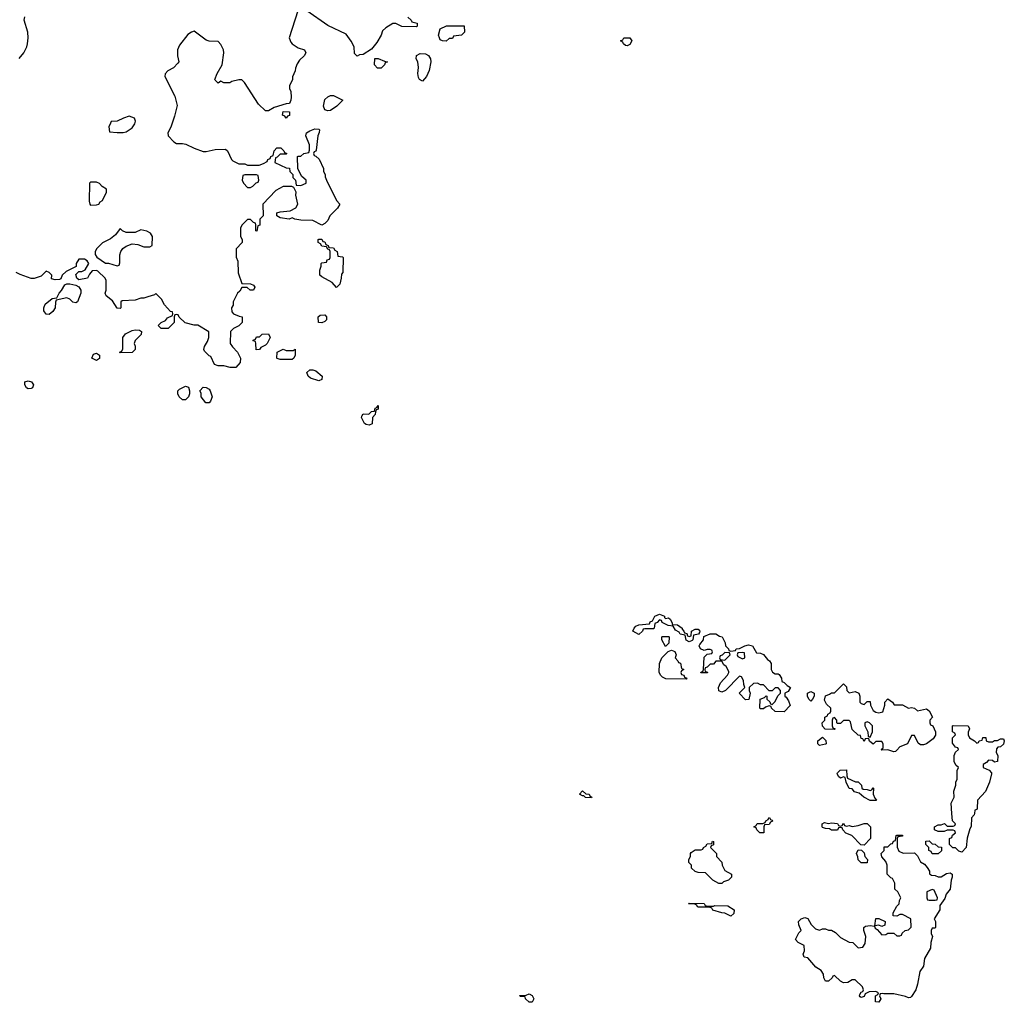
# Model space of a CAD drawing. Header units: inches. Extents: x 2380053 to 2584298, y 380219 to 546618.
# Tile 653 of 656: x 2560512 to 2567156, y 448726 to 455353. Entities that reach past the tile are written whole.
import ezdxf

# ---------------------------------------------------------------- set-up
doc = ezdxf.new("R2010")
doc.units = ezdxf.units.IN
doc.header["$MEASUREMENT"] = 0
doc.layers.add('C5464', color=7, linetype='Continuous')
doc.layers.add('C5465', color=7, linetype='Continuous')

msp = doc.modelspace()

# ---------------------------------------------------------------- linework, layer by layer
at = {"layer": 'C5464', "color": 2, "elevation": 38}
for points in [[(2565530, 449868), (2565506, 449870), (2565486, 449890), (2565482, 449902), (2565466, 449910), (2565482, 449918), (2565488.4, 449931.6), (2565527.3, 449932.7), (2565542, 449938), (2565546, 449950), (2565562, 449958), (2565566, 449970), (2565571.6, 449971.6), (2565578, 449958), (2565590, 449954), (2565591.6, 449948.4), (2565578, 449942), (2565570, 449926), (2565538, 449922), (2565534, 449910), (2565534, 449870)], [(2565970, 449931.3), (2565990, 449936), (2566031.3, 449931.3), (2566038, 449918), (2566050, 449914), (2566062, 449918), (2566070, 449934), (2566078, 449918), (2566090, 449914), (2566110, 449918), (2566130, 449912), (2566170, 449918), (2566210, 449931.3), (2566230.9, 449930.9), (2566254, 449910), (2566254, 449830), (2566210, 449786), (2566187.3, 449787.3), (2566126, 449850), (2566087.3, 449867.3), (2566066, 449890), (2566062, 449902), (2566050, 449906), (2566038, 449902), (2566030, 449888), (2565990, 449888), (2565976.4, 449896.4), (2565950, 449898), (2565930, 449906), (2565926, 449910), (2565926, 449930), (2565942, 449938)], [(2566472.7, 449732.7), (2566550, 449734), (2566570, 449714), (2566590, 449674), (2566616.9, 449656.9), (2566635.3, 449635.3), (2566651.3, 449610), (2566652, 449592), (2566663.6, 449583.6), (2566690, 449582), (2566710, 449572), (2566730, 449572), (2566765.6, 449594.4), (2566790, 449598.8), (2566804.7, 449590), (2566804.7, 449570), (2566798, 449550), (2566790.7, 449490), (2566763.6, 449456.4), (2566754.4, 449425.6), (2566722, 449378), (2566722, 449350), (2566682, 449290), (2566692, 449270), (2566692, 449230), (2566690, 449226), (2566670, 449226), (2566662, 449210), (2566662, 449190), (2566672, 449170), (2566661, 449130), (2566658, 449090), (2566618, 449022), (2566610.6, 448970), (2566586.8, 448933.2), (2566570.8, 448849.2), (2566558, 448810), (2566530, 448766), (2566522, 448758), (2566510, 448755.3), (2566490, 448764), (2566410, 448782), (2566342, 448782), (2566334, 448786), (2566318, 448782), (2566314, 448770), (2566322, 448750), (2566310, 448726), (2566286, 448730), (2566286, 448770), (2566302, 448778), (2566306, 448790), (2566290, 448798), (2566243.6, 448796.4), (2566218, 448782), (2566210, 448766), (2566190, 448758), (2566183.1, 448763.1), (2566178, 448770), (2566180.4, 448779.6), (2566190, 448794), (2566202, 448798), (2566206, 448810), (2566198, 448830), (2566150, 448878), (2566130, 448878), (2566099.6, 448860.4), (2566070, 448858), (2566050, 448868), (2566010, 448906), (2565998, 448902), (2565994, 448890), (2565970, 448868), (2565950, 448868.7), (2565938, 448890), (2565936.4, 448916.4), (2565920.4, 448940.4), (2565883.1, 448963.1), (2565830, 449026), (2565806, 449030), (2565798, 449050), (2565807.3, 449072.7), (2565806, 449110), (2565766, 449130), (2565746, 449150), (2565770, 449194), (2565786, 449210), (2565768.8, 449248.9), (2565768, 449270), (2565786, 449290), (2565810, 449298), (2565831.2, 449291.1), (2565852, 449250), (2565881, 449221), (2565910, 449212), (2565930, 449222), (2565950, 449222), (2565970, 449212), (2565990, 449212), (2566016.9, 449196.9), (2566050, 449162), (2566110, 449132), (2566134, 449130), (2566170, 449094), (2566202, 449098), (2566216.4, 449123.6), (2566222, 449170), (2566208, 449210), (2566208, 449230), (2566220.4, 449239.6), (2566250, 449244.7), (2566279.6, 449239.6), (2566285.4, 449225.4), (2566298, 449218), (2566330, 449182), (2566356.4, 449183.6), (2566370, 449192), (2566410, 449192), (2566430, 449174), (2566450, 449174), (2566462, 449178), (2566467.3, 449192.7), (2566486, 449210), (2566510, 449214), (2566527.3, 449232.7), (2566526, 449290), (2566470, 449318), (2566450, 449318), (2566430, 449308), (2566406, 449310), (2566406, 449330), (2566430, 449374), (2566446, 449390), (2566448.4, 449411.6), (2566458, 449430), (2566438, 449470), (2566418, 449490), (2566418, 449530), (2566402, 449562), (2566390, 449566), (2566366, 449590), (2566366, 449650), (2566356.4, 449676.4), (2566330, 449706), (2566326, 449730), (2566346, 449750), (2566346, 449774), (2566370, 449774), (2566390, 449794), (2566402, 449798), (2566407.3, 449812.7), (2566422, 449818), (2566426, 449850), (2566430, 449854), (2566470, 449854), (2566470, 449846), (2566438, 449842), (2566434, 449830), (2566432.7, 449772.7), (2566444.7, 449744.7)], [(2565230, 449528), (2565190, 449548.7), (2565139, 449599), (2565090, 449602), (2565068.8, 449608.9), (2565046, 449630), (2565046, 449650), (2565028, 449670), (2565028, 449690), (2565038, 449710), (2565038, 449730), (2565043.1, 449736.9), (2565070, 449754), (2565110, 449754), (2565122, 449758), (2565126, 449770), (2565142, 449778), (2565150, 449794), (2565182, 449798), (2565187.3, 449812.7), (2565194, 449810), (2565192.7, 449787.3), (2565178, 449782), (2565174, 449770), (2565214, 449730), (2565214, 449710), (2565250.9, 449670.9), (2565252, 449650), (2565270, 449614), (2565314, 449590), (2565314, 449570), (2565294, 449550), (2565261, 449539), (2565250, 449528)], [(2566190, 449666), (2566170, 449686), (2566167.3, 449707.3), (2566158, 449730), (2566170, 449754), (2566192.7, 449752.7), (2566210, 449734), (2566214, 449710), (2566232, 449690), (2566230, 449666)], [(2566710, 449728), (2566668.4, 449728.4), (2566662, 449742), (2566646, 449750), (2566646, 449770), (2566626, 449790), (2566627.3, 449812.7), (2566650, 449814), (2566670, 449794), (2566690, 449792), (2566710, 449774), (2566732, 449772), (2566731.6, 449748.4)], [(2566670, 449486), (2566634, 449470), (2566634, 449430), (2566638, 449418), (2566650, 449414), (2566690, 449414), (2566702, 449418), (2566706, 449430), (2566682, 449482)], [(2565150, 449374), (2565194, 449374), (2565202, 449378), (2565290, 449376), (2565332, 449350), (2565330, 449326), (2565310, 449308), (2565270, 449328), (2565250, 449328.7), (2565190, 449348), (2565182, 449362), (2565167.3, 449367.3), (2565091.6, 449368.4), (2565086, 449370), (2565082, 449382), (2565067.3, 449387.3), (2565026, 449390), (2565030, 449394), (2565130, 449392), (2565138, 449378)], [(2566330, 449238), (2566310, 449246), (2566282, 449242), (2566288.7, 449291.3), (2566310, 449292), (2566351.3, 449271.3), (2566350, 449246)], [(2563950, 448726), (2563926, 448750), (2563922, 448762), (2563890, 448766), (2563887.3, 448772.7), (2563930, 448774), (2563950, 448782), (2563970, 448772), (2563982, 448750), (2563970, 448726)]]:
    msp.add_lwpolyline(points, close=True, dxfattribs=at)
msp.add_lwpolyline([(2566953.9, 450000), (2566952, 449990), (2566934, 449970), (2566932.7, 449912.7), (2566923.6, 449896.4), (2566906.4, 449833.6), (2566898, 449770), (2566870, 449738), (2566850, 449746), (2566827.3, 449767.3), (2566808.4, 449768.4), (2566786, 449790), (2566786, 449830), (2566802, 449838), (2566807.3, 449852.7), (2566826, 449870), (2566822, 449882), (2566810, 449886), (2566770, 449886), (2566750, 449878), (2566710, 449878), (2566686, 449890), (2566686, 449910), (2566710, 449922), (2566730, 449922), (2566751.3, 449931.3), (2566770, 449914), (2566810, 449914), (2566822, 449918), (2566826, 449930), (2566806, 449950), (2566802.7, 450000)], dxfattribs=at)
at = {"layer": 'C5465', "color": 2, "elevation": 38}
for points in [[(2562387.7, 455412.3), (2562330.8, 455230), (2562340.7, 455200.7), (2562351.3, 455190), (2562390, 455164.7), (2562434, 455150), (2562442, 455130), (2562431.3, 455110), (2562399.6, 455080.4), (2562383.6, 455056.4), (2562372.7, 455027.3), (2562371.6, 455008.4), (2562352.7, 454967.3), (2562352, 454950), (2562332.7, 454907.3), (2562332, 454890), (2562342, 454870), (2562344.7, 454830), (2562342, 454810), (2562331.6, 454788.4), (2562310, 454786), (2562230, 454762), (2562190, 454738), (2562170, 454738), (2562123.1, 454783.1), (2562028.7, 454930), (2562010, 454948.7), (2561990, 454948.7), (2561943.6, 454936.4), (2561930, 454928), (2561890, 454928), (2561870, 454938), (2561850, 454926), (2561830, 454946), (2561828, 454950), (2561844, 454990), (2561877.2, 455050), (2561888.7, 455130), (2561888, 455150), (2561870, 455186), (2561850, 455206), (2561790, 455208), (2561770, 455215.3), (2561690, 455275.3), (2561670, 455268.7), (2561647.1, 455252.9), (2561590, 455182), (2561577.3, 455150), (2561577.3, 455110), (2561584.7, 455070), (2561579.8, 455060.2), (2561550, 455028), (2561511.6, 455008.4), (2561492.7, 454987.3), (2561492, 454970), (2561558, 454838), (2561574.4, 454774.4), (2561556.9, 454703.1), (2561531.2, 454628.9), (2561512, 454590), (2561514, 454570), (2561552, 454530), (2561570, 454518), (2561610, 454518.8), (2561633.7, 454513.7), (2561690, 454486), (2561750, 454464.7), (2561770, 454464.7), (2561830, 454478), (2561899.6, 454479.6), (2561914, 454470), (2561942, 454410), (2561950, 454402), (2561990, 454382), (2562030, 454382), (2562050, 454372), (2562127.3, 454372.7), (2562156.4, 454383.6), (2562182, 454398), (2562186, 454410), (2562202, 454418), (2562206, 454430), (2562222, 454438), (2562228, 454470), (2562246, 454490), (2562274, 454490), (2562294, 454470), (2562298, 454458), (2562314, 454450), (2562310, 454446), (2562270, 454446), (2562250, 454426), (2562238, 454422), (2562234, 454390), (2562310, 454354), (2562332.7, 454352.7), (2562334, 454330), (2562354, 454310), (2562354, 454290), (2562374, 454270), (2562378, 454238), (2562410, 454234), (2562446, 454250), (2562446, 454270), (2562415.3, 454295.3), (2562388.4, 454348.4), (2562386, 454430), (2562390, 454434), (2562410, 454434), (2562428.4, 454451.6), (2562462, 454458), (2562467.3, 454472.7), (2562468, 454510), (2562442, 454570), (2562448, 454590), (2562470, 454604.7), (2562503.1, 454616.9), (2562530, 454614), (2562534, 454610), (2562532.7, 454592.7), (2562524.7, 454570), (2562512.7, 454472.7), (2562510, 454466), (2562498, 454462), (2562494, 454450), (2562498, 454438), (2562510, 454434), (2562531.6, 454411.6), (2562562, 454350), (2562562, 454330), (2562572, 454310), (2562572.7, 454292.7), (2562582, 454270), (2562650, 454134), (2562672, 454110), (2562656.9, 454083.1), (2562604.7, 454030), (2562590, 453998), (2562570, 453978), (2562550, 453968), (2562490, 453998), (2562410, 454002), (2562368.8, 454008.9), (2562350, 454018), (2562330, 454008.7), (2562270, 454018), (2562246, 454030), (2562246, 454050), (2562270, 454058), (2562336.4, 454063.6), (2562374.6, 454085.4), (2562388, 454110), (2562375.3, 454170), (2562378, 454190), (2562362, 454222), (2562347.3, 454227.3), (2562290, 454228), (2562239.6, 454200.4), (2562152, 454110), (2562154, 454030), (2562132.7, 454007.3), (2562131.6, 453968.4), (2562118, 453962), (2562112.7, 453927.3), (2562106, 453930), (2562106, 453970), (2562102, 453982), (2562090, 453986), (2562070, 454006), (2562050, 454006), (2562012, 453970), (2562002, 453950), (2562002, 453890), (2562014, 453870), (2562014, 453850), (2561972.7, 453807.3), (2561972.7, 453752.7), (2561983.6, 453723.6), (2561986.4, 453646.4), (2562010, 453574), (2562070, 453571.3), (2562090, 453562), (2562098, 453550), (2562090, 453528.7), (2562066, 453530), (2562047.3, 453547.3), (2562010, 453546), (2561996.9, 453523.1), (2561982, 453510), (2561952, 453450), (2561951.2, 453428.9), (2561942, 453410), (2561943.6, 453383.6), (2561954, 453370), (2561992.7, 453352.7), (2562014, 453350), (2562012, 453310), (2561991.2, 453288.9), (2561954, 453270), (2561934, 453250), (2561932, 453170), (2561947.1, 453147.1), (2561982, 453110), (2562002, 453070), (2561999.6, 453040.4), (2561970, 453008), (2561931.6, 453008.4), (2561890, 453019), (2561850, 453018), (2561827.3, 453027.3), (2561802, 453082), (2561790, 453086), (2561758, 453118), (2561755.3, 453130), (2561758, 453150), (2561778, 453182), (2561788.7, 453210), (2561788, 453248), (2561712.9, 453292.9), (2561690, 453294), (2561628.4, 453308.4), (2561587.3, 453347.3), (2561582, 453362), (2561570, 453366), (2561558, 453362), (2561554, 453350), (2561554, 453310), (2561514, 453270), (2561466, 453270), (2561446, 453290), (2561466, 453310), (2561495.3, 453324.7), (2561510, 453342), (2561542, 453358), (2561546, 453370), (2561542, 453382), (2561530, 453386), (2561488, 453430), (2561468.4, 453468.4), (2561430, 453506), (2561422, 453498), (2561376.9, 453483.1), (2561350, 453475.3), (2561330, 453475.3), (2561290, 453462), (2561203.6, 453456.4), (2561194, 453450), (2561194, 453410), (2561190, 453406), (2561170, 453408), (2561137.2, 453457.2), (2561095.3, 453490), (2561089, 453510), (2561095.3, 453530), (2561094.6, 453594.6), (2561088, 453610), (2561038, 453658), (2561030, 453662), (2561001, 453659), (2560982.8, 453637.2), (2560970, 453609), (2560910, 453598), (2560898, 453610), (2560890, 453634), (2560910, 453654), (2560930, 453654), (2560954.6, 453665.4), (2560978, 453710), (2560968, 453728), (2560950, 453738), (2560910, 453738), (2560892, 453710), (2560892, 453688), (2560824.5, 453655.5), (2560798, 453630), (2560790, 453606), (2560779.6, 453600.4), (2560750, 453598), (2560726, 453606), (2560728, 453630), (2560710, 453648), (2560690, 453658), (2560656, 453624), (2560610, 453608.7), (2560590, 453608), (2560514.6, 453634.6), (2560488.8, 453648.9)], [(2563132, 455370), (2563154, 455350), (2563158, 455338), (2563194, 455330), (2563194, 455310), (2563190, 455306), (2563090, 455308), (2563050, 455328), (2563030, 455328), (2562982, 455298), (2562961, 455279), (2562950.9, 455249.1), (2562921, 455199), (2562886.4, 455153.6), (2562830, 455118), (2562804.7, 455115.3), (2562790, 455108), (2562770, 455126), (2562768, 455170), (2562748.8, 455208.9), (2562715.5, 455255.5), (2562590, 455314), (2562450, 455413.2)], [(2560508.1, 455091.9), (2560539.5, 455130), (2560559.5, 455170), (2560564.5, 455190), (2560569.5, 455230), (2560566.6, 455270), (2560541.2, 455350), (2560546.6, 455373.4)], [(2566802.7, 450000), (2566798, 450070), (2566818, 450110), (2566815.3, 450150), (2566828.7, 450190), (2566828.8, 450211.1), (2566838, 450230), (2566838, 450290), (2566846, 450310), (2566830, 450326), (2566818, 450350), (2566818, 450390), (2566827.3, 450412.7), (2566846, 450430), (2566842, 450442), (2566827.3, 450447.3), (2566807.3, 450472.7), (2566806, 450510), (2566826, 450530), (2566822, 450542), (2566806, 450550), (2566806, 450590), (2566810, 450594), (2566912, 450590), (2566922, 450570), (2566912.7, 450547.3), (2566912, 450530), (2566922, 450510), (2566954, 450490), (2566970, 450474), (2566982, 450478), (2566986, 450490), (2567006, 450494), (2567010, 450512), (2567031.2, 450511.1), (2567034, 450490), (2567050, 450482), (2567076.4, 450483.6), (2567088.8, 450491.1), (2567110, 450492), (2567130, 450502), (2567150, 450502), (2567156, 450490), (2567150, 450468), (2567130, 450448), (2567112.7, 450447.3), (2567103.6, 450436.4), (2567102, 450410), (2567111.3, 450391.3), (2567110.7, 450349.3), (2567090, 450346), (2567076.4, 450356.4), (2567050, 450358), (2567036.9, 450343.1), (2567014, 450330), (2567014, 450310), (2567052.7, 450292.7), (2567070, 450274), (2567070, 450266), (2567056, 450210), (2567030, 450148.7), (2566974, 450090), (2566972.7, 450032.7), (2566970, 450026), (2566958, 450022), (2566953.9, 450000)]]:
    msp.add_lwpolyline(points, dxfattribs=at)
for points in [[(2563390, 455208), (2563366, 455210), (2563350, 455218), (2563344, 455230), (2563339, 455250), (2563350, 455291.3), (2563392.7, 455312.7), (2563511.2, 455311.1), (2563514, 455270), (2563494, 455250), (2563438, 455242), (2563432.7, 455227.3), (2563410, 455226)], [(2564610, 455178), (2564600.4, 455180.4), (2564586, 455190), (2564582, 455202), (2564566, 455210), (2564582, 455218), (2564588.4, 455231.6), (2564630, 455232), (2564642, 455210), (2564630, 455186)], [(2562950, 455026), (2562927.3, 455027.3), (2562906, 455050), (2562908.4, 455091.6), (2562931.6, 455091.6), (2562972.7, 455072.7), (2562994, 455070), (2562978, 455062), (2562974, 455050)], [(2563230, 454938), (2563208.8, 454948.9), (2563203.1, 454963.1), (2563198, 454990), (2563202, 455030), (2563198, 455070), (2563188, 455090), (2563188.8, 455111.1), (2563214.6, 455125.4), (2563250, 455122.8), (2563270, 455110.8), (2563282.8, 455090), (2563286.8, 455070), (2563276, 455010), (2563258, 454970)], [(2562590, 454738), (2562570, 454746), (2562562, 454770), (2562570, 454814), (2562590, 454834), (2562610, 454842), (2562630, 454842), (2562691.3, 454811.3), (2562652, 454770), (2562610, 454742)], [(2562310, 454688.7), (2562302, 454702), (2562286, 454710), (2562290, 454734), (2562331.6, 454731.6), (2562332, 454708), (2562318, 454702)], [(2561250, 454702), (2561211.2, 454688.9), (2561170, 454668), (2561130, 454666), (2561123.6, 454656.4), (2561114, 454630), (2561118, 454598), (2561170, 454592), (2561210, 454592), (2561230, 454598), (2561270, 454624.7), (2561288.7, 454650), (2561294, 454670), (2561286, 454690)], [(2562110, 454306), (2562030, 454306), (2562018, 454302), (2562014, 454270), (2562022, 454250), (2562050, 454222), (2562070, 454222), (2562086, 454230), (2562107.3, 454252.7), (2562122, 454258), (2562126, 454270), (2562122, 454302)], [(2561030, 454258), (2560990, 454258), (2560982, 454250), (2560981, 454130), (2560984.7, 454110), (2560990, 454102), (2561030, 454104.7), (2561046, 454110), (2561055.3, 454124.7), (2561070, 454134), (2561098, 454190), (2561098, 454210), (2561068.8, 454228.9), (2561050, 454248)], [(2561190, 453946), (2561158, 453902), (2561125.4, 453874.6), (2561070, 453848), (2561032, 453810), (2561022, 453790), (2561022, 453770), (2561031.6, 453751.6), (2561090, 453712), (2561110, 453712), (2561170, 453694), (2561182, 453698), (2561187.3, 453712.7), (2561188.4, 453768.4), (2561195.3, 453790), (2561208, 453810), (2561230, 453826), (2561270, 453841), (2561310, 453838), (2561350, 453822), (2561390, 453822), (2561406, 453830), (2561408, 453890), (2561394.6, 453914.6), (2561370, 453928), (2561330, 453935.3), (2561290, 453918), (2561230, 453918), (2561206, 453930)], [(2562650, 453548), (2562620.4, 453580.4), (2562550, 453618), (2562538, 453630), (2562536.4, 453663.6), (2562546, 453690), (2562546, 453710), (2562550, 453714), (2562582, 453718), (2562587.3, 453732.7), (2562602, 453738), (2562606, 453750), (2562606, 453790), (2562602, 453802), (2562590, 453806), (2562582, 453822), (2562550, 453826), (2562542, 453842), (2562526, 453850), (2562526, 453870), (2562530, 453874), (2562550, 453874), (2562558, 453858), (2562570, 453854), (2562578, 453838), (2562594, 453830), (2562598, 453818), (2562630, 453814), (2562638, 453798), (2562654, 453790), (2562658, 453758), (2562690, 453754), (2562694, 453750), (2562691.2, 453648.9), (2562683.6, 453636.4), (2562682, 453610), (2562671.3, 453570)], [(2560890, 453444), (2560870, 453448.7), (2560850, 453468), (2560830, 453478), (2560758, 453462), (2560752.7, 453447.3), (2560750.9, 453409.1), (2560734.4, 453385.6), (2560710, 453366), (2560690, 453368), (2560675.3, 453390), (2560675.3, 453410), (2560684.7, 453435.3), (2560730, 453474), (2560762, 453478), (2560778, 453510), (2560793.6, 453526.4), (2560815.3, 453564.7), (2560830, 453572), (2560850, 453572), (2560890, 453562), (2560911.2, 453551.1), (2560924.7, 453530), (2560924.7, 453510), (2560902, 453450)], [(2562550, 453308), (2562528, 453310), (2562526, 453350), (2562540.4, 453359.6), (2562570, 453362), (2562582, 453350), (2562582, 453330), (2562570, 453318)], [(2561187.3, 453107.3), (2561190, 453114), (2561202, 453118), (2561207.3, 453132.7), (2561208.7, 453210), (2561226.3, 453233.7), (2561270, 453258), (2561290, 453262), (2561319.6, 453259.6), (2561334, 453250), (2561332, 453230), (2561292, 453190), (2561284.7, 453170), (2561291.2, 453151.1), (2561291.2, 453128.9), (2561270, 453108)], [(2562107.3, 453127.3), (2562106, 453170), (2562102, 453182), (2562087.3, 453187.3), (2562087.3, 453192.7), (2562102, 453198), (2562110, 453214), (2562130, 453214), (2562148.4, 453231.6), (2562190, 453234), (2562202, 453210), (2562182, 453170), (2562170, 453158), (2562138, 453142), (2562130, 453128)], [(2561030, 453055.3), (2560998, 453070), (2561010, 453098), (2561030, 453104.7), (2561051.3, 453090), (2561050, 453068)], [(2562270, 453062), (2562250, 453068), (2562246, 453070), (2562248.7, 453110), (2562288.8, 453131.1), (2562310, 453122), (2562358, 453122), (2562371.6, 453131.6), (2562371.3, 453090), (2562362, 453070), (2562350, 453062)], [(2562530, 452918), (2562474.6, 452934.6), (2562458, 452950), (2562450, 452974), (2562468.8, 452991.1), (2562490, 452991.3), (2562510, 452984.7), (2562552, 452950), (2562550, 452926)], [(2560570, 452864), (2560558, 452870), (2560546, 452890), (2560546, 452910), (2560570, 452918), (2560591.3, 452910), (2560604.7, 452890), (2560598, 452870), (2560590, 452865.2)], [(2561630, 452789), (2561609.4, 452789.4), (2561588.7, 452810), (2561578, 452830), (2561578, 452850), (2561590, 452862), (2561630, 452882), (2561650, 452874), (2561658, 452850), (2561658, 452830), (2561651.3, 452810)], [(2561790, 452768.7), (2561768.8, 452768.9), (2561735.3, 452810), (2561735.3, 452835.3), (2561728, 452850), (2561750, 452874), (2561770, 452872), (2561790, 452862), (2561798, 452850), (2561811.3, 452810), (2561799.8, 452780.2)], [(2562870, 452618), (2562850, 452622), (2562838, 452630), (2562818, 452670), (2562820.4, 452679.6), (2562830, 452694), (2562867.3, 452692.7), (2562886, 452710), (2562906, 452714), (2562910, 452734), (2562922, 452738), (2562930, 452752), (2562930, 452726), (2562918, 452722), (2562912, 452708), (2562911.3, 452690), (2562892, 452670), (2562890, 452628)], [(2564870, 451314), (2564890, 451318), (2564902, 451310), (2564914, 451286), (2564914, 451274), (2564950, 451271), (2564982, 451250), (2564982, 451242), (2564994, 451230), (2564998, 451218), (2565012.7, 451212.7), (2565018, 451198), (2565030, 451194), (2565042, 451198), (2565046, 451230), (2565070, 451242), (2565090, 451242), (2565102, 451230), (2565099.6, 451220.4), (2565092, 451208), (2565058, 451202), (2565054, 451170), (2565050, 451166), (2565030, 451158), (2565010, 451168), (2565002, 451202), (2564968.4, 451208.4), (2564962, 451222), (2564936.4, 451236.4), (2564922, 451262), (2564888.4, 451268.4), (2564860.4, 451280.4), (2564847.3, 451287.3), (2564842, 451302), (2564830, 451306), (2564812.7, 451287.3), (2564798, 451282), (2564794, 451250), (2564790, 451246), (2564730, 451246), (2564718, 451242), (2564714, 451230), (2564690, 451206), (2564648.7, 451230), (2564658, 451250), (2564670, 451262), (2564690, 451272), (2564762, 451278), (2564767.3, 451292.7), (2564782, 451298), (2564798, 451330), (2564830, 451344.7), (2564862, 451330), (2564862, 451322)], [(2564870, 451126), (2564846, 451170), (2564846, 451190), (2564850, 451194), (2564890, 451194), (2564894, 451190), (2564891.6, 451148.4)], [(2565310, 451094), (2565342, 451098), (2565346, 451110), (2565370, 451112), (2565406, 451130), (2565430, 451136), (2565456, 451130), (2565483.5, 451083.5), (2565510, 451081), (2565530, 451071.3), (2565558, 451038), (2565572, 451030), (2565582, 451010), (2565582, 450970), (2565591.6, 450951.6), (2565610, 450942), (2565630, 450942), (2565636.9, 450936.9), (2565651.6, 450911.6), (2565654, 450890), (2565670, 450882), (2565690, 450862), (2565714, 450850), (2565696.9, 450823.1), (2565674, 450810), (2565674, 450790), (2565683.6, 450783.6), (2565699.8, 450759.8), (2565711.6, 450728.4), (2565670, 450686), (2565610, 450688), (2565586, 450710), (2565582, 450722), (2565570, 450726), (2565543.6, 450716.4), (2565530, 450706), (2565510, 450706), (2565506, 450710), (2565509, 450771), (2565538, 450782), (2565550, 450794), (2565554, 450790), (2565554, 450770), (2565572.7, 450752.7), (2565578, 450738), (2565590, 450734), (2565610, 450754), (2565627.3, 450792.7), (2565646, 450810), (2565646, 450830), (2565630, 450846), (2565610, 450846), (2565590, 450826), (2565570, 450826), (2565530, 450868), (2565510, 450868), (2565490, 450878), (2565463.6, 450876.4), (2565434, 450850), (2565434, 450830), (2565442, 450810), (2565431.6, 450768.4), (2565410, 450766), (2565366, 450810), (2565406, 450850), (2565398, 450870), (2565396.4, 450896.4), (2565382, 450922), (2565370, 450926), (2565274, 450830), (2565250, 450818), (2565230, 450826), (2565228, 450850), (2565240.4, 450879.6), (2565288.4, 450931.6), (2565298, 450950), (2565296.4, 450956.4), (2565278, 450990), (2565263.1, 451003.1), (2565250, 451026), (2565210, 451026), (2565192.7, 451007.3), (2565170, 451006), (2565150, 450986), (2565138, 450982), (2565134, 450970), (2565138, 450958), (2565150, 450954), (2565152.7, 450947.3), (2565107.3, 450947.3), (2565110, 450954), (2565122, 450958), (2565126, 450970), (2565130, 451054), (2565150, 451074), (2565182, 451078), (2565186, 451090), (2565182, 451102), (2565170, 451106), (2565150, 451106), (2565130, 451098), (2565106, 451110), (2565098, 451130), (2565100.4, 451139.6), (2565126, 451170), (2565127.3, 451192.7), (2565170, 451211), (2565209.1, 451210.9), (2565234.8, 451194.8), (2565252, 451190), (2565272, 451150), (2565274, 451130), (2565294, 451110), (2565298, 451098)], [(2565010, 450906), (2564871.6, 450908.4), (2564850, 450918), (2564838, 450930), (2564828, 450950), (2564828.4, 451011.6), (2564846, 451050), (2564887.3, 451092.7), (2564910, 451102), (2564932.7, 451092.7), (2564942, 451070), (2564934, 451050), (2564954, 451030), (2564958, 451018), (2564970, 451014), (2564978, 450978), (2564994, 450970), (2564978, 450962), (2564974, 450950), (2564978, 450938), (2564992.7, 450932.7), (2564998, 450918), (2565012.7, 450912.7)], [(2565270, 451086), (2565252.7, 451067.3), (2565238, 451062), (2565234, 451050), (2565238, 451038), (2565270, 451034), (2565306, 451070), (2565302, 451082)], [(2565390, 451086), (2565358, 451082), (2565354, 451070), (2565358, 451058), (2565390, 451042), (2565406, 451050), (2565402, 451082)], [(2565850, 450758), (2565838, 450770), (2565828.7, 450790), (2565829, 450811), (2565850, 450822), (2565872, 450810), (2565872, 450790), (2565862, 450770)], [(2566110, 450814), (2566150, 450822), (2566174, 450810), (2566182, 450790), (2566182, 450750), (2566190, 450742), (2566210, 450734), (2566230, 450754), (2566250, 450754), (2566252, 450730), (2566270, 450694), (2566290, 450682), (2566310, 450678), (2566335.3, 450684.7), (2566348.7, 450730), (2566348.8, 450751.1), (2566370, 450772), (2566402, 450750), (2566412.7, 450732.7), (2566470, 450732), (2566510, 450710.8), (2566530, 450714), (2566550.6, 450710.6), (2566570, 450692), (2566630, 450704.7), (2566650, 450691.3), (2566672, 450650), (2566654, 450630), (2566654, 450610), (2566658, 450598), (2566674, 450590), (2566692, 450550), (2566691.6, 450528.4), (2566676.9, 450503.1), (2566630, 450468.7), (2566610, 450462), (2566590, 450462), (2566574.6, 450474.6), (2566550, 450526), (2566530, 450526), (2566502, 450470), (2566450, 450448), (2566430, 450426), (2566422, 450418), (2566410, 450415.3), (2566370, 450428.7), (2566330, 450426), (2566326, 450430), (2566338, 450442), (2566338, 450470), (2566330, 450486), (2566290, 450486), (2566270, 450468), (2566247.3, 450487.3), (2566242, 450502), (2566230, 450506), (2566218, 450502), (2566210, 450486), (2566202, 450502), (2566190, 450506), (2566186, 450526), (2566170, 450528), (2566130, 450566), (2566118, 450618), (2566110, 450626), (2566070, 450626), (2566050, 450606), (2566030, 450606), (2566026, 450610), (2566026, 450630), (2566010, 450646), (2565998, 450642), (2565994, 450630), (2565994, 450590), (2565998, 450578), (2566014, 450570), (2566010, 450566), (2565947.3, 450567.3), (2565928.4, 450588.4), (2565928, 450610), (2565946, 450630), (2565946, 450650), (2565962, 450658), (2565966, 450670), (2565982, 450678), (2565986, 450690), (2565986, 450710), (2565956.4, 450736.4), (2565943.1, 450763.1), (2565950, 450794), (2565976.4, 450803.6), (2565990, 450814), (2566010, 450814), (2566070, 450874), (2566090, 450854), (2566094, 450830)], [(2566230, 450618), (2566214, 450610), (2566214, 450590), (2566234, 450550), (2566238, 450518), (2566250, 450514), (2566266, 450550), (2566266, 450590), (2566246, 450610)], [(2565910, 450458), (2565898, 450470), (2565898, 450490), (2565930, 450514), (2565951.6, 450491.6), (2565954, 450470), (2565950, 450466)], [(2566250, 450154), (2566262, 450158), (2566270, 450172), (2566274, 450170), (2566272, 450130), (2566282, 450102), (2566294, 450090), (2566290, 450086), (2566250, 450088), (2566209.1, 450109.1), (2566176.4, 450136.4), (2566144.7, 450144.7), (2566130, 450166), (2566110, 450168), (2566088, 450210), (2566082, 450242), (2566070, 450246), (2566050, 450238), (2566038, 450250), (2566028.4, 450268.4), (2566030, 450274), (2566048.4, 450291.6), (2566090, 450294), (2566092.7, 450252.7), (2566098, 450238), (2566152.7, 450212.7), (2566170, 450212), (2566192, 450190), (2566194, 450170), (2566203.6, 450163.6), (2566230, 450162)], [(2564370, 450106), (2564330, 450108), (2564318, 450118), (2564310, 450118), (2564288.7, 450130), (2564310, 450152), (2564332.7, 450132.7), (2564354, 450130), (2564358, 450118), (2564372, 450110)]]:
    msp.add_lwpolyline(points, close=True, dxfattribs=at)

doc.saveas('drawing.dxf')
